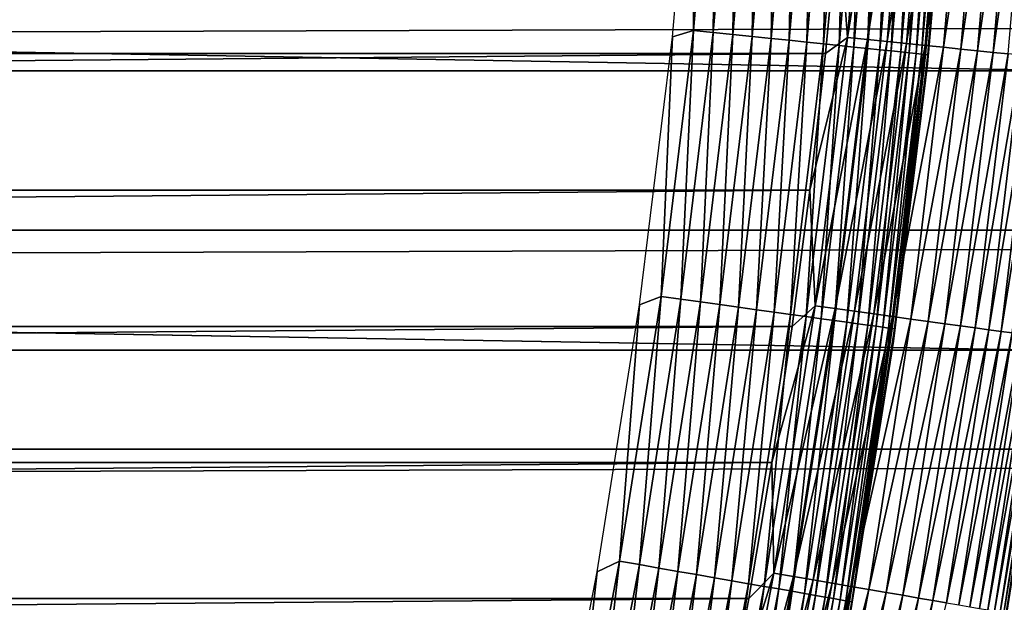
# Model space of a CAD drawing. Header units: millimetres. Extents: x -161 to 161, y -94 to 1149.
# Tile 504 of 656: x 102.44 to 106.28, y -62.9 to -60.63. Entities that reach past the tile are written whole.
import ezdxf

# ---------------------------------------------------------------- set-up
doc = ezdxf.new("R2010")
doc.units = ezdxf.units.MM
doc.header["$LTSCALE"] = 81.481481
for name, color, linetype in [('371', 7, 'CONTINUOUS'), ('376', 7, 'CONTINUOUS'), ('424', 7, 'CONTINUOUS'), ('425', 7, 'CONTINUOUS'), ('426', 7, 'CONTINUOUS'), ('428', 7, 'CONTINUOUS'), ('431', 7, 'CONTINUOUS')]:
    doc.layers.add(name, color=color, linetype=linetype)

msp = doc.modelspace()

# ---------------------------------------------------------------- linework, layer by layer
at = {"layer": '371', "color": 7, "linetype": 'CONTINUOUS', "true_color": 0xffe664}
for points in [[(-129, -60.5923, 22.8478), (-129, -61.4536, 22.7169), (129, -60.5923, 22.8478), (-129, -60.5923, 22.8478)], [(129, -60.5923, 22.8478), (-129, -61.4536, 22.7169), (129, -61.4536, 22.7169), (129, -60.5923, 22.8478)], [(-129, -61.4536, 22.7169), (-129, -62.3054, 22.5541), (129, -61.4536, 22.7169), (-129, -61.4536, 22.7169)], [(129, -61.4536, 22.7169), (-129, -62.3054, 22.5541), (129, -62.3054, 22.5541), (129, -61.4536, 22.7169)], [(-129, -62.3054, 22.5541), (-129, -63.153, 22.3582), (129, -62.3054, 22.5541), (-129, -62.3054, 22.5541)], [(129, -62.3054, 22.5541), (-129, -63.153, 22.3582), (129, -63.153, 22.3582), (129, -62.3054, 22.5541)]]:
    msp.add_3dface(points, dxfattribs=at)
at = {"layer": '376', "color": 7, "linetype": 'CONTINUOUS', "true_color": 0xffe664}
for points in [[(-129, -46.6303, -30.7096), (129, -46.6303, -30.7096), (-129, -68.4697, -30.7096), (-129, -46.6303, -30.7096)], [(-129, -68.4697, -30.7096), (129, -46.6303, -30.7096), (129, -68.4697, -30.7096), (-129, -68.4697, -30.7096)]]:
    msp.add_3dface(points, dxfattribs=at)
at = {"layer": '424', "linetype": 'CONTINUOUS'}
msp.add_3dface([(106.4477, -61.9203, -66.2096), (106.2782, -63.0034, -47.2096), (106.278, -63.0038, -66.2096), (106.4477, -61.9203, -66.2096)], dxfattribs=at)
at = {"layer": '425', "linetype": 'CONTINUOUS'}
for points in [[(44.4186, -60.7656, -46.2096), (105.6326, -60.2328, -46.2096), (44.3674, -60.2328, -46.2096), (44.4186, -60.7656, -46.2096)], [(105.5814, -60.7656, -46.2096), (105.6326, -60.2328, -46.2096), (44.4186, -60.7656, -46.2096), (105.5814, -60.7656, -46.2096)], [(44.4792, -61.2972, -46.2096), (105.5814, -60.7656, -46.2096), (44.4186, -60.7656, -46.2096), (44.4792, -61.2972, -46.2096)], [(105.5208, -61.2972, -46.2096), (105.5814, -60.7656, -46.2096), (44.4792, -61.2972, -46.2096), (105.5208, -61.2972, -46.2096)], [(44.549, -61.8275, -46.2096), (105.5208, -61.2972, -46.2096), (44.4792, -61.2972, -46.2096), (44.549, -61.8275, -46.2096)], [(105.451, -61.8276, -46.2096), (105.5208, -61.2972, -46.2096), (44.549, -61.8275, -46.2096), (105.451, -61.8276, -46.2096)], [(44.6282, -62.3574, -46.2096), (105.451, -61.8276, -46.2096), (44.549, -61.8275, -46.2096), (44.6282, -62.3574, -46.2096)], [(105.3718, -62.3574, -46.2096), (105.451, -61.8276, -46.2096), (44.6282, -62.3574, -46.2096), (105.3718, -62.3574, -46.2096)], [(44.7168, -62.8867, -46.2096), (105.3718, -62.3574, -46.2096), (44.6282, -62.3574, -46.2096), (44.7168, -62.8867, -46.2096)], [(105.2832, -62.8867, -46.2096), (105.3718, -62.3574, -46.2096), (44.7168, -62.8867, -46.2096), (105.2832, -62.8867, -46.2096)], [(44.8148, -63.4149, -46.2096), (105.2832, -62.8867, -46.2096), (44.7168, -62.8867, -46.2096), (44.8148, -63.4149, -46.2096)], [(105.1852, -63.4149, -46.2096), (105.2832, -62.8867, -46.2096), (44.8148, -63.4149, -46.2096), (105.1852, -63.4149, -46.2096)]]:
    msp.add_3dface(points, dxfattribs=at)
at = {"layer": '426', "linetype": 'CONTINUOUS'}
for points in [[(106.6742, -59.7418, -66.2096), (106.5799, -60.8322, -66.2096), (43.3258, -59.7418, -66.2096), (106.6742, -59.7418, -66.2096)], [(106.5799, -60.8322, -66.2096), (43.4201, -60.8322, -66.2096), (43.3258, -59.7418, -66.2096), (106.5799, -60.8322, -66.2096)], [(106.5799, -60.8322, -66.2096), (106.4477, -61.9203, -66.2096), (43.4201, -60.8322, -66.2096), (106.5799, -60.8322, -66.2096)], [(106.4477, -61.9203, -66.2096), (43.5523, -61.9203, -66.2096), (43.4201, -60.8322, -66.2096), (106.4477, -61.9203, -66.2096)], [(106.4477, -61.9203, -66.2096), (106.278, -63.0038, -66.2096), (43.5523, -61.9203, -66.2096), (106.4477, -61.9203, -66.2096)], [(106.278, -63.0038, -66.2096), (43.722, -63.0038, -66.2096), (43.5523, -61.9203, -66.2096), (106.278, -63.0038, -66.2096)]]:
    msp.add_3dface(points, dxfattribs=at)
at = {"layer": '428', "linetype": 'CONTINUOUS'}
for points in [[(105.7566, -59.6538, -46.2126), (105.6326, -60.2328, -46.2096), (105.6668, -60.7026, -46.2126), (105.7566, -59.6538, -46.2126)], [(105.7566, -59.6538, -46.2126), (105.6668, -60.7026, -46.2126), (105.8345, -59.6591, -46.2219), (105.7566, -59.6538, -46.2126)], [(105.8345, -59.6591, -46.2219), (105.6668, -60.7026, -46.2126), (105.7445, -60.7106, -46.2219), (105.8345, -59.6591, -46.2219)], [(105.8345, -59.6591, -46.2219), (105.7445, -60.7106, -46.2219), (105.9114, -59.6644, -46.2372), (105.8345, -59.6591, -46.2219)], [(105.9114, -59.6644, -46.2372), (105.7445, -60.7106, -46.2219), (105.8212, -60.7185, -46.2372), (105.9114, -59.6644, -46.2372)], [(105.9114, -59.6644, -46.2372), (105.8212, -60.7185, -46.2372), (105.9868, -59.6696, -46.2586), (105.9114, -59.6644, -46.2372)], [(105.9868, -59.6696, -46.2586), (105.8212, -60.7185, -46.2372), (105.8964, -60.7262, -46.2586), (105.9868, -59.6696, -46.2586)], [(105.9868, -59.6696, -46.2586), (105.8964, -60.7262, -46.2586), (106.0604, -59.6746, -46.2858), (105.9868, -59.6696, -46.2586)], [(106.0604, -59.6746, -46.2858), (105.8964, -60.7262, -46.2586), (105.9698, -60.7338, -46.2858), (106.0604, -59.6746, -46.2858)], [(106.0604, -59.6746, -46.2858), (105.9698, -60.7338, -46.2858), (106.1316, -59.6795, -46.3187), (106.0604, -59.6746, -46.2858)], [(106.1316, -59.6795, -46.3187), (105.9698, -60.7338, -46.2858), (106.0407, -60.7411, -46.3187), (106.1316, -59.6795, -46.3187)], [(106.1316, -59.6795, -46.3187), (106.0407, -60.7411, -46.3187), (106.2, -59.6841, -46.3572), (106.1316, -59.6795, -46.3187)], [(106.2, -59.6841, -46.3572), (106.0407, -60.7411, -46.3187), (106.1089, -60.7481, -46.3572), (106.2, -59.6841, -46.3572)], [(106.2, -59.6841, -46.3572), (106.1089, -60.7481, -46.3572), (106.2652, -59.6886, -46.4009), (106.2, -59.6841, -46.3572)], [(106.2652, -59.6886, -46.4009), (106.1089, -60.7481, -46.3572), (106.1739, -60.7548, -46.4009), (106.2652, -59.6886, -46.4009)], [(106.2652, -59.6886, -46.4009), (106.1739, -60.7548, -46.4009), (106.3267, -59.6928, -46.4496), (106.2652, -59.6886, -46.4009)], [(106.3267, -59.6928, -46.4496), (106.1739, -60.7548, -46.4009), (106.2353, -60.7611, -46.4496), (106.3267, -59.6928, -46.4496)], [(106.3267, -59.6928, -46.4496), (106.2353, -60.7611, -46.4496), (106.3843, -59.6967, -46.5029), (106.3267, -59.6928, -46.4496)], [(106.3843, -59.6967, -46.5029), (106.2353, -60.7611, -46.4496), (106.2927, -60.767, -46.5029), (106.3843, -59.6967, -46.5029)], [(105.6326, -60.2328, -46.2096), (105.5814, -60.7656, -46.2096), (105.6668, -60.7026, -46.2126), (105.6326, -60.2328, -46.2096)], [(105.5814, -60.7656, -46.2096), (105.5208, -61.2972, -46.2096), (105.6668, -60.7026, -46.2126), (105.5814, -60.7656, -46.2096)], [(105.6668, -60.7026, -46.2126), (105.5208, -61.2972, -46.2096), (105.5413, -61.7478, -46.2126), (105.6668, -60.7026, -46.2126)], [(105.6668, -60.7026, -46.2126), (105.5413, -61.7478, -46.2126), (105.7445, -60.7106, -46.2219), (105.6668, -60.7026, -46.2126)], [(105.7445, -60.7106, -46.2219), (105.5413, -61.7478, -46.2126), (105.6186, -61.7584, -46.2219), (105.7445, -60.7106, -46.2219)], [(105.7445, -60.7106, -46.2219), (105.6186, -61.7584, -46.2219), (105.8212, -60.7185, -46.2372), (105.7445, -60.7106, -46.2219)], [(105.8212, -60.7185, -46.2372), (105.6186, -61.7584, -46.2219), (105.695, -61.7689, -46.2372), (105.8212, -60.7185, -46.2372)], [(105.8212, -60.7185, -46.2372), (105.695, -61.7689, -46.2372), (105.8964, -60.7262, -46.2586), (105.8212, -60.7185, -46.2372)], [(105.8964, -60.7262, -46.2586), (105.695, -61.7689, -46.2372), (105.77, -61.7792, -46.2586), (105.8964, -60.7262, -46.2586)], [(105.8964, -60.7262, -46.2586), (105.77, -61.7792, -46.2586), (105.9698, -60.7338, -46.2858), (105.8964, -60.7262, -46.2586)], [(105.9698, -60.7338, -46.2858), (105.77, -61.7792, -46.2586), (105.843, -61.7893, -46.2858), (105.9698, -60.7338, -46.2858)], [(105.9698, -60.7338, -46.2858), (105.843, -61.7893, -46.2858), (106.0407, -60.7411, -46.3187), (105.9698, -60.7338, -46.2858)], [(106.0407, -60.7411, -46.3187), (105.843, -61.7893, -46.2858), (105.9137, -61.799, -46.3187), (106.0407, -60.7411, -46.3187)], [(106.0407, -60.7411, -46.3187), (105.9137, -61.799, -46.3187), (106.1089, -60.7481, -46.3572), (106.0407, -60.7411, -46.3187)], [(106.1089, -60.7481, -46.3572), (105.9137, -61.799, -46.3187), (105.9816, -61.8083, -46.3572), (106.1089, -60.7481, -46.3572)], [(106.1089, -60.7481, -46.3572), (105.9816, -61.8083, -46.3572), (106.1739, -60.7548, -46.4009), (106.1089, -60.7481, -46.3572)], [(106.1739, -60.7548, -46.4009), (105.9816, -61.8083, -46.3572), (106.0463, -61.8172, -46.4009), (106.1739, -60.7548, -46.4009)], [(106.1739, -60.7548, -46.4009), (106.0463, -61.8172, -46.4009), (106.2353, -60.7611, -46.4496), (106.1739, -60.7548, -46.4009)], [(106.2353, -60.7611, -46.4496), (106.0463, -61.8172, -46.4009), (106.1075, -61.8256, -46.4496), (106.2353, -60.7611, -46.4496)], [(106.2353, -60.7611, -46.4496), (106.1075, -61.8256, -46.4496), (106.2927, -60.767, -46.5029), (106.2353, -60.7611, -46.4496)], [(106.2927, -60.767, -46.5029), (106.1075, -61.8256, -46.4496), (106.1646, -61.8335, -46.5029), (106.2927, -60.767, -46.5029)], [(106.2927, -60.767, -46.5029), (106.1646, -61.8335, -46.5029), (106.3457, -60.7724, -46.5607), (106.2927, -60.767, -46.5029)], [(106.3457, -60.7724, -46.5607), (106.1646, -61.8335, -46.5029), (106.2174, -61.8407, -46.5607), (106.3457, -60.7724, -46.5607)], [(106.3457, -60.7724, -46.5607), (106.2174, -61.8407, -46.5607), (106.3941, -60.7774, -46.6225), (106.3457, -60.7724, -46.5607)], [(106.3941, -60.7774, -46.6225), (106.2174, -61.8407, -46.5607), (106.2656, -61.8474, -46.6225), (106.3941, -60.7774, -46.6225)], [(106.3941, -60.7774, -46.6225), (106.2656, -61.8474, -46.6225), (106.4374, -60.7819, -46.6879), (106.3941, -60.7774, -46.6225)], [(106.4374, -60.7819, -46.6879), (106.2656, -61.8474, -46.6225), (106.3088, -61.8533, -46.6879), (106.4374, -60.7819, -46.6879)], [(105.5208, -61.2972, -46.2096), (105.451, -61.8276, -46.2096), (105.5413, -61.7478, -46.2126), (105.5208, -61.2972, -46.2096)], [(105.451, -61.8276, -46.2096), (105.3718, -62.3574, -46.2096), (105.5413, -61.7478, -46.2126), (105.451, -61.8276, -46.2096)], [(105.5413, -61.7478, -46.2126), (105.3718, -62.3574, -46.2096), (105.3802, -62.7881, -46.2126), (105.5413, -61.7478, -46.2126)], [(105.5413, -61.7478, -46.2126), (105.3802, -62.7881, -46.2126), (105.6186, -61.7584, -46.2219), (105.5413, -61.7478, -46.2126)], [(105.6186, -61.7584, -46.2219), (105.3802, -62.7881, -46.2126), (105.4571, -62.8013, -46.2219), (105.6186, -61.7584, -46.2219)], [(105.6186, -61.7584, -46.2219), (105.4571, -62.8013, -46.2219), (105.695, -61.7689, -46.2372), (105.6186, -61.7584, -46.2219)], [(105.695, -61.7689, -46.2372), (105.4571, -62.8013, -46.2219), (105.5331, -62.8144, -46.2372), (105.695, -61.7689, -46.2372)], [(105.695, -61.7689, -46.2372), (105.5331, -62.8144, -46.2372), (105.77, -61.7792, -46.2586), (105.695, -61.7689, -46.2372)], [(105.77, -61.7792, -46.2586), (105.5331, -62.8144, -46.2372), (105.6076, -62.8273, -46.2586), (105.77, -61.7792, -46.2586)], [(105.77, -61.7792, -46.2586), (105.6076, -62.8273, -46.2586), (105.843, -61.7893, -46.2858), (105.77, -61.7792, -46.2586)], [(105.843, -61.7893, -46.2858), (105.6076, -62.8273, -46.2586), (105.6803, -62.8398, -46.2858), (105.843, -61.7893, -46.2858)], [(105.843, -61.7893, -46.2858), (105.6803, -62.8398, -46.2858), (105.9137, -61.799, -46.3187), (105.843, -61.7893, -46.2858)], [(105.9137, -61.799, -46.3187), (105.6803, -62.8398, -46.2858), (105.7506, -62.8519, -46.3187), (105.9137, -61.799, -46.3187)], [(105.9137, -61.799, -46.3187), (105.7506, -62.8519, -46.3187), (105.9816, -61.8083, -46.3572), (105.9137, -61.799, -46.3187)], [(105.9816, -61.8083, -46.3572), (105.7506, -62.8519, -46.3187), (105.8182, -62.8636, -46.3572), (105.9816, -61.8083, -46.3572)], [(105.9816, -61.8083, -46.3572), (105.8182, -62.8636, -46.3572), (106.0463, -61.8172, -46.4009), (105.9816, -61.8083, -46.3572)], [(106.0463, -61.8172, -46.4009), (105.8182, -62.8636, -46.3572), (105.8826, -62.8747, -46.4009), (106.0463, -61.8172, -46.4009)], [(106.0463, -61.8172, -46.4009), (105.8826, -62.8747, -46.4009), (106.1075, -61.8256, -46.4496), (106.0463, -61.8172, -46.4009)], [(106.1075, -61.8256, -46.4496), (105.8826, -62.8747, -46.4009), (105.9434, -62.8852, -46.4496), (106.1075, -61.8256, -46.4496)], [(106.1075, -61.8256, -46.4496), (105.9434, -62.8852, -46.4496), (106.1646, -61.8335, -46.5029), (106.1075, -61.8256, -46.4496)], [(106.1646, -61.8335, -46.5029), (105.9434, -62.8852, -46.4496), (106.0002, -62.895, -46.5029), (106.1646, -61.8335, -46.5029)], [(106.1646, -61.8335, -46.5029), (106.0002, -62.895, -46.5029), (106.2174, -61.8407, -46.5607), (106.1646, -61.8335, -46.5029)], [(106.2174, -61.8407, -46.5607), (106.0002, -62.895, -46.5029), (106.0527, -62.904, -46.5607), (106.2174, -61.8407, -46.5607)], [(106.2174, -61.8407, -46.5607), (106.0527, -62.904, -46.5607), (106.2656, -61.8474, -46.6225), (106.2174, -61.8407, -46.5607)], [(106.2656, -61.8474, -46.6225), (106.0527, -62.904, -46.5607), (106.1006, -62.9123, -46.6225), (106.2656, -61.8474, -46.6225)], [(106.2656, -61.8474, -46.6225), (106.1006, -62.9123, -46.6225), (106.3088, -61.8533, -46.6879), (106.2656, -61.8474, -46.6225)], [(106.3088, -61.8533, -46.6879), (106.1006, -62.9123, -46.6225), (106.1436, -62.9197, -46.6879), (106.3088, -61.8533, -46.6879)], [(106.3088, -61.8533, -46.6879), (106.1436, -62.9197, -46.6879), (106.3468, -61.8585, -46.7565), (106.3088, -61.8533, -46.6879)], [(106.3468, -61.8585, -46.7565), (106.1436, -62.9197, -46.6879), (106.1814, -62.9262, -46.7565), (106.3468, -61.8585, -46.7565)], [(106.3468, -61.8585, -46.7565), (106.1814, -62.9262, -46.7565), (106.3793, -61.863, -46.8279), (106.3468, -61.8585, -46.7565)], [(106.3793, -61.863, -46.8279), (106.1814, -62.9262, -46.7565), (106.2137, -62.9318, -46.8279), (106.3793, -61.863, -46.8279)], [(106.3793, -61.863, -46.8279), (106.2137, -62.9318, -46.8279), (106.4062, -61.8667, -46.9017), (106.3793, -61.863, -46.8279)], [(106.4062, -61.8667, -46.9017), (106.2137, -62.9318, -46.8279), (106.2405, -62.9364, -46.9017), (106.4062, -61.8667, -46.9017)], [(106.4062, -61.8667, -46.9017), (106.2405, -62.9364, -46.9017), (106.4272, -61.8696, -46.9773), (106.4062, -61.8667, -46.9017)], [(106.4272, -61.8696, -46.9773), (106.2405, -62.9364, -46.9017), (106.2614, -62.94, -46.9773), (106.4272, -61.8696, -46.9773)], [(106.4272, -61.8696, -46.9773), (106.2614, -62.94, -46.9773), (106.4423, -61.8716, -47.0544), (106.4272, -61.8696, -46.9773)], [(106.4423, -61.8716, -47.0544), (106.2614, -62.94, -46.9773), (106.2764, -62.9426, -47.0544), (106.4423, -61.8716, -47.0544)], [(106.4423, -61.8716, -47.0544), (106.2764, -62.9426, -47.0544), (106.4513, -61.8729, -47.1325), (106.4423, -61.8716, -47.0544)], [(106.4513, -61.8729, -47.1325), (106.2764, -62.9426, -47.0544), (106.2854, -62.9441, -47.1325), (106.4513, -61.8729, -47.1325)], [(105.3718, -62.3574, -46.2096), (105.2832, -62.8867, -46.2096), (105.3802, -62.7881, -46.2126), (105.3718, -62.3574, -46.2096)], [(105.3802, -62.7881, -46.2126), (105.1852, -63.4149, -46.2096), (105.1837, -63.8222, -46.2126), (105.3802, -62.7881, -46.2126)], [(105.3802, -62.7881, -46.2126), (105.1837, -63.8222, -46.2126), (105.4571, -62.8013, -46.2219), (105.3802, -62.7881, -46.2126)], [(105.2832, -62.8867, -46.2096), (105.1852, -63.4149, -46.2096), (105.3802, -62.7881, -46.2126), (105.2832, -62.8867, -46.2096)], [(105.4571, -62.8013, -46.2219), (105.1837, -63.8222, -46.2126), (105.2601, -63.8381, -46.2219), (105.4571, -62.8013, -46.2219)], [(105.4571, -62.8013, -46.2219), (105.2601, -63.8381, -46.2219), (105.5331, -62.8144, -46.2372), (105.4571, -62.8013, -46.2219)], [(105.5331, -62.8144, -46.2372), (105.2601, -63.8381, -46.2219), (105.3355, -63.8538, -46.2372), (105.5331, -62.8144, -46.2372)], [(105.5331, -62.8144, -46.2372), (105.3355, -63.8538, -46.2372), (105.6076, -62.8273, -46.2586), (105.5331, -62.8144, -46.2372)], [(105.6076, -62.8273, -46.2586), (105.3355, -63.8538, -46.2372), (105.4096, -63.8692, -46.2586), (105.6076, -62.8273, -46.2586)], [(105.6076, -62.8273, -46.2586), (105.4096, -63.8692, -46.2586), (105.6803, -62.8398, -46.2858), (105.6076, -62.8273, -46.2586)], [(105.6803, -62.8398, -46.2858), (105.4096, -63.8692, -46.2586), (105.4818, -63.8842, -46.2858), (105.6803, -62.8398, -46.2858)], [(105.6803, -62.8398, -46.2858), (105.4818, -63.8842, -46.2858), (105.7506, -62.8519, -46.3187), (105.6803, -62.8398, -46.2858)], [(105.7506, -62.8519, -46.3187), (105.4818, -63.8842, -46.2858), (105.5517, -63.8987, -46.3187), (105.7506, -62.8519, -46.3187)], [(105.7506, -62.8519, -46.3187), (105.5517, -63.8987, -46.3187), (105.8182, -62.8636, -46.3572), (105.7506, -62.8519, -46.3187)], [(105.8182, -62.8636, -46.3572), (105.5517, -63.8987, -46.3187), (105.6188, -63.9127, -46.3572), (105.8182, -62.8636, -46.3572)], [(105.8182, -62.8636, -46.3572), (105.6188, -63.9127, -46.3572), (105.8826, -62.8747, -46.4009), (105.8182, -62.8636, -46.3572)], [(105.8826, -62.8747, -46.4009), (105.6188, -63.9127, -46.3572), (105.6828, -63.926, -46.4009), (105.8826, -62.8747, -46.4009)], [(105.8826, -62.8747, -46.4009), (105.6828, -63.926, -46.4009), (105.9434, -62.8852, -46.4496), (105.8826, -62.8747, -46.4009)], [(105.9434, -62.8852, -46.4496), (105.6828, -63.926, -46.4009), (105.7432, -63.9385, -46.4496), (105.9434, -62.8852, -46.4496)], [(105.9434, -62.8852, -46.4496), (105.7432, -63.9385, -46.4496), (106.0002, -62.895, -46.5029), (105.9434, -62.8852, -46.4496)], [(106.0002, -62.895, -46.5029), (105.7432, -63.9385, -46.4496), (105.7996, -63.9502, -46.5029), (106.0002, -62.895, -46.5029)], [(106.0002, -62.895, -46.5029), (105.7996, -63.9502, -46.5029), (106.0527, -62.904, -46.5607), (106.0002, -62.895, -46.5029)]]:
    msp.add_3dface(points, dxfattribs=at)
at = {"layer": '431', "color": 7, "linetype": 'CONTINUOUS', "true_color": 0xaaaaaa}
for points in [[(105.0766, -59.652, -46.8096), (105.0665, -60.6751, -46.8126), (104.985, -60.6999, -46.8096), (105.0766, -59.652, -46.8096)], [(105.1564, -59.6355, -46.8126), (105.1441, -60.6832, -46.8219), (105.0665, -60.6751, -46.8126), (105.1564, -59.6355, -46.8126)], [(105.1564, -59.6355, -46.8126), (105.0665, -60.6751, -46.8126), (105.0766, -59.652, -46.8096), (105.1564, -59.6355, -46.8126)], [(105.2343, -59.6409, -46.8219), (105.1441, -60.6832, -46.8219), (105.1564, -59.6355, -46.8126), (105.2343, -59.6409, -46.8219)], [(105.2343, -59.6409, -46.8219), (105.2208, -60.6912, -46.8372), (105.1441, -60.6832, -46.8219), (105.2343, -59.6409, -46.8219)], [(105.3112, -59.6462, -46.8372), (105.2208, -60.6912, -46.8372), (105.2343, -59.6409, -46.8219), (105.3112, -59.6462, -46.8372)], [(105.3112, -59.6462, -46.8372), (105.296, -60.699, -46.8586), (105.2208, -60.6912, -46.8372), (105.3112, -59.6462, -46.8372)], [(105.3867, -59.6514, -46.8586), (105.296, -60.699, -46.8586), (105.3112, -59.6462, -46.8372), (105.3867, -59.6514, -46.8586)], [(105.3867, -59.6514, -46.8586), (105.3694, -60.7066, -46.8858), (105.296, -60.699, -46.8586), (105.3867, -59.6514, -46.8586)], [(105.4602, -59.6565, -46.8858), (105.3694, -60.7066, -46.8858), (105.3867, -59.6514, -46.8586), (105.4602, -59.6565, -46.8858)], [(105.4602, -59.6565, -46.8858), (105.4403, -60.714, -46.9187), (105.3694, -60.7066, -46.8858), (105.4602, -59.6565, -46.8858)], [(105.5314, -59.6614, -46.9187), (105.4403, -60.714, -46.9187), (105.4602, -59.6565, -46.8858), (105.5314, -59.6614, -46.9187)], [(105.5314, -59.6614, -46.9187), (105.5085, -60.7211, -46.9572), (105.4403, -60.714, -46.9187), (105.5314, -59.6614, -46.9187)], [(105.5998, -59.6662, -46.9572), (105.5085, -60.7211, -46.9572), (105.5314, -59.6614, -46.9187), (105.5998, -59.6662, -46.9572)], [(105.5998, -59.6662, -46.9572), (105.5735, -60.7278, -47.0009), (105.5085, -60.7211, -46.9572), (105.5998, -59.6662, -46.9572)], [(105.665, -59.6707, -47.0009), (105.5735, -60.7278, -47.0009), (105.5998, -59.6662, -46.9572), (105.665, -59.6707, -47.0009)], [(105.665, -59.6707, -47.0009), (105.6349, -60.7342, -47.0496), (105.5735, -60.7278, -47.0009), (105.665, -59.6707, -47.0009)], [(105.7265, -59.6749, -47.0496), (105.6349, -60.7342, -47.0496), (105.665, -59.6707, -47.0009), (105.7265, -59.6749, -47.0496)], [(105.7265, -59.6749, -47.0496), (105.6923, -60.7402, -47.1029), (105.6349, -60.7342, -47.0496), (105.7265, -59.6749, -47.0496)], [(105.7841, -59.6789, -47.1029), (105.6923, -60.7402, -47.1029), (105.7265, -59.6749, -47.0496), (105.7841, -59.6789, -47.1029)], [(105.7841, -59.6789, -47.1029), (105.7453, -60.7457, -47.1607), (105.6923, -60.7402, -47.1029), (105.7841, -59.6789, -47.1029)], [(105.8373, -59.6826, -47.1607), (105.7453, -60.7457, -47.1607), (105.7841, -59.6789, -47.1029), (105.8373, -59.6826, -47.1607)], [(105.8373, -59.6826, -47.1607), (105.7936, -60.7507, -47.2225), (105.7453, -60.7457, -47.1607), (105.8373, -59.6826, -47.1607)], [(105.8858, -59.6859, -47.2225), (105.7936, -60.7507, -47.2225), (105.8373, -59.6826, -47.1607), (105.8858, -59.6859, -47.2225)], [(105.8858, -59.6859, -47.2225), (105.837, -60.7552, -47.2879), (105.7936, -60.7507, -47.2225), (105.8858, -59.6859, -47.2225)], [(105.9293, -59.6889, -47.2879), (105.837, -60.7552, -47.2879), (105.8858, -59.6859, -47.2225), (105.9293, -59.6889, -47.2879)], [(105.9293, -59.6889, -47.2879), (105.8751, -60.7592, -47.3565), (105.837, -60.7552, -47.2879), (105.9293, -59.6889, -47.2879)], [(105.9675, -59.6916, -47.3565), (105.8751, -60.7592, -47.3565), (105.9293, -59.6889, -47.2879), (105.9675, -59.6916, -47.3565)], [(105.9675, -59.6916, -47.3565), (105.9078, -60.7626, -47.4279), (105.8751, -60.7592, -47.3565), (105.9675, -59.6916, -47.3565)], [(106.0003, -59.6939, -47.4279), (105.9078, -60.7626, -47.4279), (105.9675, -59.6916, -47.3565), (106.0003, -59.6939, -47.4279)], [(106.0003, -59.6939, -47.4279), (105.9348, -60.7654, -47.5017), (105.9078, -60.7626, -47.4279), (106.0003, -59.6939, -47.4279)], [(106.0273, -59.6957, -47.5017), (105.9348, -60.7654, -47.5017), (106.0003, -59.6939, -47.4279), (106.0273, -59.6957, -47.5017)], [(106.0273, -59.6957, -47.5017), (105.9559, -60.7676, -47.5773), (105.9348, -60.7654, -47.5017), (106.0273, -59.6957, -47.5017)], [(106.0485, -59.6972, -47.5773), (105.9559, -60.7676, -47.5773), (106.0273, -59.6957, -47.5017), (106.0485, -59.6972, -47.5773)], [(106.0485, -59.6972, -47.5773), (105.971, -60.7692, -47.6544), (105.9559, -60.7676, -47.5773), (106.0485, -59.6972, -47.5773)], [(106.0637, -59.6982, -47.6544), (105.971, -60.7692, -47.6544), (106.0485, -59.6972, -47.5773), (106.0637, -59.6982, -47.6544)], [(106.0637, -59.6982, -47.6544), (105.9801, -60.7701, -47.7325), (105.971, -60.7692, -47.6544), (106.0637, -59.6982, -47.6544)], [(105.9794, -60.8061, -47.8096), (105.9801, -60.7701, -47.7325), (106.0741, -59.7229, -47.8096), (105.9794, -60.8061, -47.8096)], [(106.0728, -59.6989, -47.7325), (105.9801, -60.7701, -47.7325), (106.0637, -59.6982, -47.6544), (106.0728, -59.6989, -47.7325)], [(105.9801, -60.7701, -47.7325), (106.0728, -59.6989, -47.7325), (106.0741, -59.7229, -47.8096), (105.9801, -60.7701, -47.7325)], [(105.0665, -60.6751, -46.8126), (105.018, -61.7218, -46.8219), (104.9407, -61.7111, -46.8126), (105.0665, -60.6751, -46.8126)], [(105.0665, -60.6751, -46.8126), (104.9407, -61.7111, -46.8126), (104.985, -60.6999, -46.8096), (105.0665, -60.6751, -46.8126)], [(105.1441, -60.6832, -46.8219), (105.018, -61.7218, -46.8219), (105.0665, -60.6751, -46.8126), (105.1441, -60.6832, -46.8219)], [(105.1441, -60.6832, -46.8219), (105.0944, -61.7324, -46.8372), (105.018, -61.7218, -46.8219), (105.1441, -60.6832, -46.8219)], [(105.2208, -60.6912, -46.8372), (105.0944, -61.7324, -46.8372), (105.1441, -60.6832, -46.8219), (105.2208, -60.6912, -46.8372)], [(104.985, -60.6999, -46.8096), (104.9407, -61.7111, -46.8126), (104.8568, -61.7442, -46.8096), (104.985, -60.6999, -46.8096)], [(105.2208, -60.6912, -46.8372), (105.1693, -61.7428, -46.8586), (105.0944, -61.7324, -46.8372), (105.2208, -60.6912, -46.8372)], [(105.296, -60.699, -46.8586), (105.1693, -61.7428, -46.8586), (105.2208, -60.6912, -46.8372), (105.296, -60.699, -46.8586)], [(105.296, -60.699, -46.8586), (105.2423, -61.753, -46.8858), (105.1693, -61.7428, -46.8586), (105.296, -60.699, -46.8586)], [(105.3694, -60.7066, -46.8858), (105.2423, -61.753, -46.8858), (105.296, -60.699, -46.8586), (105.3694, -60.7066, -46.8858)], [(105.3694, -60.7066, -46.8858), (105.313, -61.7628, -46.9187), (105.2423, -61.753, -46.8858), (105.3694, -60.7066, -46.8858)], [(105.4403, -60.714, -46.9187), (105.313, -61.7628, -46.9187), (105.3694, -60.7066, -46.8858), (105.4403, -60.714, -46.9187)], [(105.4403, -60.714, -46.9187), (105.3809, -61.7722, -46.9572), (105.313, -61.7628, -46.9187), (105.4403, -60.714, -46.9187)], [(105.5085, -60.7211, -46.9572), (105.3809, -61.7722, -46.9572), (105.4403, -60.714, -46.9187), (105.5085, -60.7211, -46.9572)], [(105.5085, -60.7211, -46.9572), (105.4456, -61.7812, -47.0009), (105.3809, -61.7722, -46.9572), (105.5085, -60.7211, -46.9572)], [(105.5735, -60.7278, -47.0009), (105.4456, -61.7812, -47.0009), (105.5085, -60.7211, -46.9572), (105.5735, -60.7278, -47.0009)], [(105.5735, -60.7278, -47.0009), (105.5067, -61.7897, -47.0496), (105.4456, -61.7812, -47.0009), (105.5735, -60.7278, -47.0009)], [(105.6349, -60.7342, -47.0496), (105.5067, -61.7897, -47.0496), (105.5735, -60.7278, -47.0009), (105.6349, -60.7342, -47.0496)], [(105.6349, -60.7342, -47.0496), (105.5639, -61.7977, -47.1029), (105.5067, -61.7897, -47.0496), (105.6349, -60.7342, -47.0496)], [(105.6923, -60.7402, -47.1029), (105.5639, -61.7977, -47.1029), (105.6349, -60.7342, -47.0496), (105.6923, -60.7402, -47.1029)], [(105.6923, -60.7402, -47.1029), (105.6167, -61.805, -47.1607), (105.5639, -61.7977, -47.1029), (105.6923, -60.7402, -47.1029)], [(105.7453, -60.7457, -47.1607), (105.6167, -61.805, -47.1607), (105.6923, -60.7402, -47.1029), (105.7453, -60.7457, -47.1607)], [(105.7453, -60.7457, -47.1607), (105.6648, -61.8117, -47.2225), (105.6167, -61.805, -47.1607), (105.7453, -60.7457, -47.1607)], [(105.7936, -60.7507, -47.2225), (105.6648, -61.8117, -47.2225), (105.7453, -60.7457, -47.1607), (105.7936, -60.7507, -47.2225)], [(105.7936, -60.7507, -47.2225), (105.708, -61.8177, -47.2879), (105.6648, -61.8117, -47.2225), (105.7936, -60.7507, -47.2225)], [(105.837, -60.7552, -47.2879), (105.708, -61.8177, -47.2879), (105.7936, -60.7507, -47.2225), (105.837, -60.7552, -47.2879)], [(105.837, -60.7552, -47.2879), (105.746, -61.823, -47.3565), (105.708, -61.8177, -47.2879), (105.837, -60.7552, -47.2879)], [(105.8751, -60.7592, -47.3565), (105.746, -61.823, -47.3565), (105.837, -60.7552, -47.2879), (105.8751, -60.7592, -47.3565)], [(105.8751, -60.7592, -47.3565), (105.7785, -61.8275, -47.4279), (105.746, -61.823, -47.3565), (105.8751, -60.7592, -47.3565)], [(105.9078, -60.7626, -47.4279), (105.7785, -61.8275, -47.4279), (105.8751, -60.7592, -47.3565), (105.9078, -60.7626, -47.4279)], [(105.9078, -60.7626, -47.4279), (105.8053, -61.8312, -47.5017), (105.7785, -61.8275, -47.4279), (105.9078, -60.7626, -47.4279)], [(105.9348, -60.7654, -47.5017), (105.8053, -61.8312, -47.5017), (105.9078, -60.7626, -47.4279), (105.9348, -60.7654, -47.5017)], [(105.9348, -60.7654, -47.5017), (105.8264, -61.8341, -47.5773), (105.8053, -61.8312, -47.5017), (105.9348, -60.7654, -47.5017)], [(105.9559, -60.7676, -47.5773), (105.8264, -61.8341, -47.5773), (105.9348, -60.7654, -47.5017), (105.9559, -60.7676, -47.5773)], [(105.9559, -60.7676, -47.5773), (105.8415, -61.8362, -47.6544), (105.8264, -61.8341, -47.5773), (105.9559, -60.7676, -47.5773)], [(105.971, -60.7692, -47.6544), (105.8415, -61.8362, -47.6544), (105.9559, -60.7676, -47.5773), (105.971, -60.7692, -47.6544)], [(105.971, -60.7692, -47.6544), (105.8505, -61.8375, -47.7325), (105.8415, -61.8362, -47.6544), (105.971, -60.7692, -47.6544)], [(105.9801, -60.7701, -47.7325), (105.8505, -61.8375, -47.7325), (105.971, -60.7692, -47.6544), (105.9801, -60.7701, -47.7325)], [(105.8505, -61.8375, -47.7325), (105.9801, -60.7701, -47.7325), (105.9794, -60.8061, -47.8096), (105.8505, -61.8375, -47.7325)], [(105.8469, -61.8852, -47.8096), (105.8505, -61.8375, -47.7325), (105.9794, -60.8061, -47.8096), (105.8469, -61.8852, -47.8096)], [(104.9407, -61.7111, -46.8126), (104.8561, -62.7554, -46.8219), (104.7792, -62.742, -46.8126), (104.9407, -61.7111, -46.8126)], [(104.9407, -61.7111, -46.8126), (104.7792, -62.742, -46.8126), (104.8568, -61.7442, -46.8096), (104.9407, -61.7111, -46.8126)], [(105.018, -61.7218, -46.8219), (104.8561, -62.7554, -46.8219), (104.9407, -61.7111, -46.8126), (105.018, -61.7218, -46.8219)], [(105.018, -61.7218, -46.8219), (104.9321, -62.7687, -46.8372), (104.8561, -62.7554, -46.8219), (105.018, -61.7218, -46.8219)], [(105.0944, -61.7324, -46.8372), (104.9321, -62.7687, -46.8372), (105.018, -61.7218, -46.8219), (105.0944, -61.7324, -46.8372)], [(104.8568, -61.7442, -46.8096), (104.7792, -62.742, -46.8126), (104.6923, -62.7835, -46.8096), (104.8568, -61.7442, -46.8096)], [(105.0944, -61.7324, -46.8372), (105.0066, -62.7817, -46.8586), (104.9321, -62.7687, -46.8372), (105.0944, -61.7324, -46.8372)], [(105.1693, -61.7428, -46.8586), (105.0066, -62.7817, -46.8586), (105.0944, -61.7324, -46.8372), (105.1693, -61.7428, -46.8586)], [(105.1693, -61.7428, -46.8586), (105.0792, -62.7943, -46.8858), (105.0066, -62.7817, -46.8586), (105.1693, -61.7428, -46.8586)], [(105.2423, -61.753, -46.8858), (105.0792, -62.7943, -46.8858), (105.1693, -61.7428, -46.8586), (105.2423, -61.753, -46.8858)], [(105.2423, -61.753, -46.8858), (105.1495, -62.8066, -46.9187), (105.0792, -62.7943, -46.8858), (105.2423, -61.753, -46.8858)], [(105.313, -61.7628, -46.9187), (105.1495, -62.8066, -46.9187), (105.2423, -61.753, -46.8858), (105.313, -61.7628, -46.9187)], [(105.313, -61.7628, -46.9187), (105.2171, -62.8183, -46.9572), (105.1495, -62.8066, -46.9187), (105.313, -61.7628, -46.9187)], [(105.3809, -61.7722, -46.9572), (105.2171, -62.8183, -46.9572), (105.313, -61.7628, -46.9187), (105.3809, -61.7722, -46.9572)], [(105.3809, -61.7722, -46.9572), (105.2814, -62.8296, -47.0009), (105.2171, -62.8183, -46.9572), (105.3809, -61.7722, -46.9572)], [(105.4456, -61.7812, -47.0009), (105.2814, -62.8296, -47.0009), (105.3809, -61.7722, -46.9572), (105.4456, -61.7812, -47.0009)], [(105.4456, -61.7812, -47.0009), (105.3422, -62.8402, -47.0496), (105.2814, -62.8296, -47.0009), (105.4456, -61.7812, -47.0009)], [(105.5067, -61.7897, -47.0496), (105.3422, -62.8402, -47.0496), (105.4456, -61.7812, -47.0009), (105.5067, -61.7897, -47.0496)], [(105.5067, -61.7897, -47.0496), (105.399, -62.8501, -47.1029), (105.3422, -62.8402, -47.0496), (105.5067, -61.7897, -47.0496)], [(105.5639, -61.7977, -47.1029), (105.399, -62.8501, -47.1029), (105.5067, -61.7897, -47.0496), (105.5639, -61.7977, -47.1029)], [(105.5639, -61.7977, -47.1029), (105.4515, -62.8592, -47.1607), (105.399, -62.8501, -47.1029), (105.5639, -61.7977, -47.1029)], [(105.6167, -61.805, -47.1607), (105.4515, -62.8592, -47.1607), (105.5639, -61.7977, -47.1029), (105.6167, -61.805, -47.1607)], [(105.6167, -61.805, -47.1607), (105.4994, -62.8676, -47.2225), (105.4515, -62.8592, -47.1607), (105.6167, -61.805, -47.1607)], [(105.6648, -61.8117, -47.2225), (105.4994, -62.8676, -47.2225), (105.6167, -61.805, -47.1607), (105.6648, -61.8117, -47.2225)], [(105.6648, -61.8117, -47.2225), (105.5424, -62.8751, -47.2879), (105.4994, -62.8676, -47.2225), (105.6648, -61.8117, -47.2225)], [(105.708, -61.8177, -47.2879), (105.5424, -62.8751, -47.2879), (105.6648, -61.8117, -47.2225), (105.708, -61.8177, -47.2879)], [(105.708, -61.8177, -47.2879), (105.5802, -62.8817, -47.3565), (105.5424, -62.8751, -47.2879), (105.708, -61.8177, -47.2879)], [(105.746, -61.823, -47.3565), (105.5802, -62.8817, -47.3565), (105.708, -61.8177, -47.2879), (105.746, -61.823, -47.3565)], [(105.746, -61.823, -47.3565), (105.6125, -62.8873, -47.4279), (105.5802, -62.8817, -47.3565), (105.746, -61.823, -47.3565)], [(105.7785, -61.8275, -47.4279), (105.6125, -62.8873, -47.4279), (105.746, -61.823, -47.3565), (105.7785, -61.8275, -47.4279)], [(105.7785, -61.8275, -47.4279), (105.6392, -62.892, -47.5017), (105.6125, -62.8873, -47.4279), (105.7785, -61.8275, -47.4279)], [(105.8053, -61.8312, -47.5017), (105.6392, -62.892, -47.5017), (105.7785, -61.8275, -47.4279), (105.8053, -61.8312, -47.5017)], [(105.8053, -61.8312, -47.5017), (105.6601, -62.8956, -47.5773), (105.6392, -62.892, -47.5017), (105.8053, -61.8312, -47.5017)], [(105.8264, -61.8341, -47.5773), (105.6601, -62.8956, -47.5773), (105.8053, -61.8312, -47.5017), (105.8264, -61.8341, -47.5773)], [(105.8264, -61.8341, -47.5773), (105.6752, -62.8982, -47.6544), (105.6601, -62.8956, -47.5773), (105.8264, -61.8341, -47.5773)], [(105.8415, -61.8362, -47.6544), (105.6752, -62.8982, -47.6544), (105.8264, -61.8341, -47.5773), (105.8415, -61.8362, -47.6544)], [(105.8415, -61.8362, -47.6544), (105.6842, -62.8998, -47.7325), (105.6752, -62.8982, -47.6544), (105.8415, -61.8362, -47.6544)], [(105.8505, -61.8375, -47.7325), (105.6842, -62.8998, -47.7325), (105.8415, -61.8362, -47.6544), (105.8505, -61.8375, -47.7325)], [(105.6842, -62.8998, -47.7325), (105.8505, -61.8375, -47.7325), (105.8469, -61.8852, -47.8096), (105.6842, -62.8998, -47.7325)], [(105.6768, -62.9591, -47.8096), (105.6842, -62.8998, -47.7325), (105.8469, -61.8852, -47.8096), (105.6768, -62.9591, -47.8096)], [(104.7792, -62.742, -46.8126), (104.6587, -63.7828, -46.8219), (104.5823, -63.7668, -46.8126), (104.7792, -62.742, -46.8126)], [(104.7792, -62.742, -46.8126), (104.5823, -63.7668, -46.8126), (104.6923, -62.7835, -46.8096), (104.7792, -62.742, -46.8126)], [(104.8561, -62.7554, -46.8219), (104.6587, -63.7828, -46.8219), (104.7792, -62.742, -46.8126), (104.8561, -62.7554, -46.8219)], [(104.8561, -62.7554, -46.8219), (104.7341, -63.7987, -46.8372), (104.6587, -63.7828, -46.8219), (104.8561, -62.7554, -46.8219)], [(104.9321, -62.7687, -46.8372), (104.7341, -63.7987, -46.8372), (104.8561, -62.7554, -46.8219), (104.9321, -62.7687, -46.8372)], [(104.6923, -62.7835, -46.8096), (104.5823, -63.7668, -46.8126), (104.4915, -63.8167, -46.8096), (104.6923, -62.7835, -46.8096)], [(104.9321, -62.7687, -46.8372), (104.8081, -63.8142, -46.8586), (104.7341, -63.7987, -46.8372), (104.9321, -62.7687, -46.8372)], [(105.0066, -62.7817, -46.8586), (104.8081, -63.8142, -46.8586), (104.9321, -62.7687, -46.8372), (105.0066, -62.7817, -46.8586)], [(105.0066, -62.7817, -46.8586), (104.8803, -63.8294, -46.8858), (104.8081, -63.8142, -46.8586), (105.0066, -62.7817, -46.8586)], [(105.0792, -62.7943, -46.8858), (104.8803, -63.8294, -46.8858), (105.0066, -62.7817, -46.8586), (105.0792, -62.7943, -46.8858)], [(105.0792, -62.7943, -46.8858), (104.9501, -63.8441, -46.9187), (104.8803, -63.8294, -46.8858), (105.0792, -62.7943, -46.8858)], [(105.1495, -62.8066, -46.9187), (104.9501, -63.8441, -46.9187), (105.0792, -62.7943, -46.8858), (105.1495, -62.8066, -46.9187)], [(105.1495, -62.8066, -46.9187), (105.0172, -63.8582, -46.9572), (104.9501, -63.8441, -46.9187), (105.1495, -62.8066, -46.9187)], [(105.2171, -62.8183, -46.9572), (105.0172, -63.8582, -46.9572), (105.1495, -62.8066, -46.9187), (105.2171, -62.8183, -46.9572)], [(105.2171, -62.8183, -46.9572), (105.0812, -63.8716, -47.0009), (105.0172, -63.8582, -46.9572), (105.2171, -62.8183, -46.9572)], [(105.2814, -62.8296, -47.0009), (105.0812, -63.8716, -47.0009), (105.2171, -62.8183, -46.9572), (105.2814, -62.8296, -47.0009)], [(105.2814, -62.8296, -47.0009), (105.1415, -63.8843, -47.0496), (105.0812, -63.8716, -47.0009), (105.2814, -62.8296, -47.0009)], [(105.3422, -62.8402, -47.0496), (105.1415, -63.8843, -47.0496), (105.2814, -62.8296, -47.0009), (105.3422, -62.8402, -47.0496)], [(105.3422, -62.8402, -47.0496), (105.198, -63.8962, -47.1029), (105.1415, -63.8843, -47.0496), (105.3422, -62.8402, -47.0496)], [(105.399, -62.8501, -47.1029), (105.198, -63.8962, -47.1029), (105.3422, -62.8402, -47.0496), (105.399, -62.8501, -47.1029)], [(105.399, -62.8501, -47.1029), (105.2501, -63.9071, -47.1607), (105.198, -63.8962, -47.1029), (105.399, -62.8501, -47.1029)], [(105.4515, -62.8592, -47.1607), (105.2501, -63.9071, -47.1607), (105.399, -62.8501, -47.1029), (105.4515, -62.8592, -47.1607)], [(105.4515, -62.8592, -47.1607), (105.2977, -63.9171, -47.2225), (105.2501, -63.9071, -47.1607), (105.4515, -62.8592, -47.1607)], [(105.4994, -62.8676, -47.2225), (105.2977, -63.9171, -47.2225), (105.4515, -62.8592, -47.1607), (105.4994, -62.8676, -47.2225)], [(105.4994, -62.8676, -47.2225), (105.3404, -63.9261, -47.2879), (105.2977, -63.9171, -47.2225), (105.4994, -62.8676, -47.2225)], [(105.5424, -62.8751, -47.2879), (105.3404, -63.9261, -47.2879), (105.4994, -62.8676, -47.2225), (105.5424, -62.8751, -47.2879)], [(105.5424, -62.8751, -47.2879), (105.3779, -63.934, -47.3565), (105.3404, -63.9261, -47.2879), (105.5424, -62.8751, -47.2879)], [(105.5802, -62.8817, -47.3565), (105.3779, -63.934, -47.3565), (105.5424, -62.8751, -47.2879), (105.5802, -62.8817, -47.3565)], [(105.5802, -62.8817, -47.3565), (105.41, -63.9407, -47.4279), (105.3779, -63.934, -47.3565), (105.5802, -62.8817, -47.3565)], [(105.6125, -62.8873, -47.4279), (105.41, -63.9407, -47.4279), (105.5802, -62.8817, -47.3565), (105.6125, -62.8873, -47.4279)], [(105.6125, -62.8873, -47.4279), (105.4366, -63.9463, -47.5017), (105.41, -63.9407, -47.4279), (105.6125, -62.8873, -47.4279)], [(105.6392, -62.892, -47.5017), (105.4366, -63.9463, -47.5017), (105.6125, -62.8873, -47.4279), (105.6392, -62.892, -47.5017)], [(105.6392, -62.892, -47.5017), (105.4574, -63.9507, -47.5773), (105.4366, -63.9463, -47.5017), (105.6392, -62.892, -47.5017)], [(105.6601, -62.8956, -47.5773), (105.4574, -63.9507, -47.5773), (105.6392, -62.892, -47.5017), (105.6601, -62.8956, -47.5773)], [(105.6601, -62.8956, -47.5773), (105.4723, -63.9538, -47.6544), (105.4574, -63.9507, -47.5773), (105.6601, -62.8956, -47.5773)], [(105.6752, -62.8982, -47.6544), (105.4723, -63.9538, -47.6544), (105.6601, -62.8956, -47.5773), (105.6752, -62.8982, -47.6544)], [(105.6752, -62.8982, -47.6544), (105.4812, -63.9557, -47.7325), (105.4723, -63.9538, -47.6544), (105.6752, -62.8982, -47.6544)], [(105.6842, -62.8998, -47.7325), (105.4812, -63.9557, -47.7325), (105.6752, -62.8982, -47.6544), (105.6842, -62.8998, -47.7325)], [(105.4812, -63.9557, -47.7325), (105.6842, -62.8998, -47.7325), (105.6768, -62.9591, -47.8096), (105.4812, -63.9557, -47.7325)]]:
    msp.add_3dface(points, dxfattribs=at)

doc.saveas('drawing.dxf')
